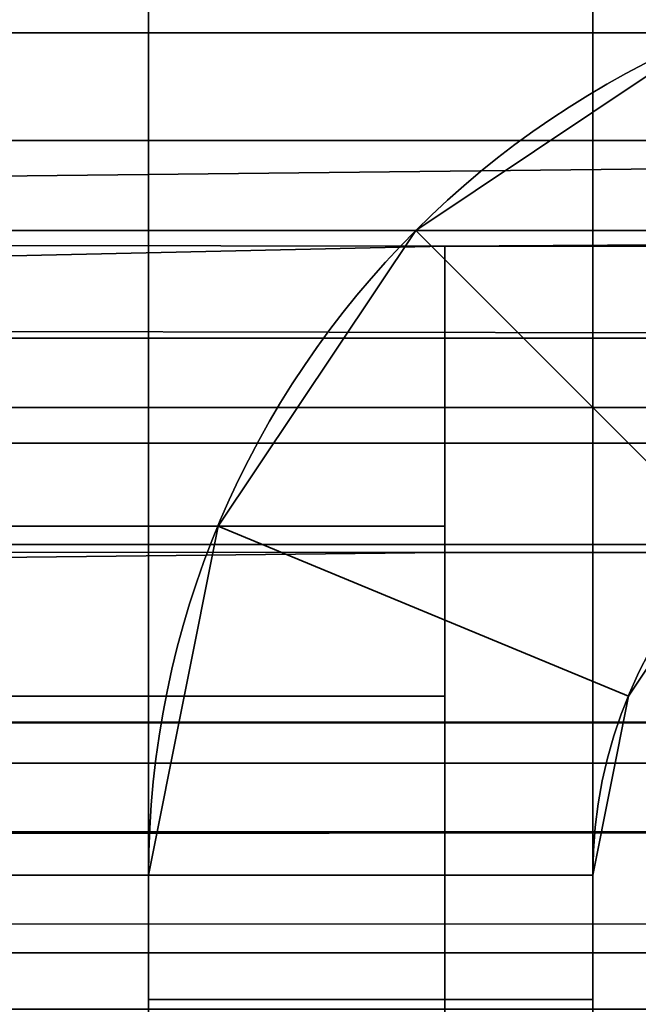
# Model space of a CAD drawing. Header units: millimetres. Extents: x -603 to 3703, y -120 to 249.
# Tile 637 of 656: x 1975.56 to 1977.65, y 13.28 to 16.61. Entities that reach past the tile are written whole.
import ezdxf

# ---------------------------------------------------------------- set-up
doc = ezdxf.new("R2010")
doc.units = ezdxf.units.MM
doc.layers.add('152', color=7, linetype='Continuous', true_color=0xffffff)

# ---------------------------------------------------------------- blocks, each defined once
blk = doc.blocks.new('UG_SURFACE_002')
at = {"layer": '152', "color": 252, "linetype": 'Continuous', "lineweight": 35}
for points in [[(2177.5, -30, 2213.0001), (2177.5, 229.8, 2213.0001), (822.5, 229.8, 2213.0001), (822.5, -30, 2213.0001)], [(972.5, -30, 2063), (972.5, 229.8, 2063), (2027.4999, 229.8, 2063), (2027.4999, -30, 2063)]]:
    blk.add_3dface(points, dxfattribs=at)
blk = doc.blocks.new('UG_SURFACE_130')
at = {"layer": '152', "color": 41, "linetype": 'Continuous', "lineweight": 35}
for points in [[(1971.15, 10.45, 2004.6501), (1971.15, 228.45, 2004.6501), (1983, 228.45, 2016.5), (1983, 202.6, 2016.5)], [(1971.15, 10.45, 2004.6501), (1983, 202.6, 2016.5), (1975.5, 18.8, 2009.0001)]]:
    blk.add_3dface(points, dxfattribs=at)
blk = doc.blocks.new('UG_SURFACE_141')
at = {"layer": '152', "color": 41, "linetype": 'Continuous', "lineweight": 35}
for points in [[(1971.15, 10.45, -5), (1971.15, 228.45, -5), (1983, 228.45, -5), (1983, 202.6, -5)], [(1971.15, 10.45, -5), (1983, 202.6, -5), (1975.5, 18.8, -5)]]:
    blk.add_3dface(points, dxfattribs=at)
blk = doc.blocks.new('UG_SURFACE_145')
at = {"layer": '152', "color": 252, "linetype": 'Continuous', "lineweight": 35}
for points in [[(1935.2, 16.2021, 2020.098), (1986.5, 16.2021, 2020.098), (1986.5, 17.2013, 2020.7655), (1935.2, 17.2013, 2020.7655)], [(1935.2, 16.8, 2012.5799), (1986.5, 16.8, 2012.5799), (1986.5, 16.5655, 2011.4014), (1935.2, 16.5655, 2011.4014)], [(1935.2, 16.5655, 2011.4014), (1986.5, 16.5655, 2011.4014), (1986.5, 15.8979, 2010.4022), (1935.2, 15.8979, 2010.4022)], [(1986.5, 16.2021, 2020.098), (1935.2, 16.2021, 2020.098), (1935.2, 15.6376, 2019.3219)], [(1935.2, 15.6376, 2019.3219), (1986.5, 15.5345, 2019.0988), (1986.5, 16.2021, 2020.098)], [(1935.2, 15.8979, 2010.4022), (1986.5, 15.8979, 2010.4022), (1977, 15.8451, 2010.3505)], [(1977, 15.8451, 2010.3505), (1935.2, 14.8987, 2009.7344), (1935.2, 15.8979, 2010.4022)], [(1986.5, 15.8979, 2010.4022), (1986.5, 15.8451, 2010.3505), (1977, 15.8451, 2010.3505)], [(1977, 15.8451, 2010.3505), (1977, 14.8987, 2009.7344), (1935.2, 14.8987, 2009.7344)], [(1977, 14.8987, 2009.7344), (1977, 15.8451, 2010.3505), (1977, 14.8102, 2011.4362), (1977, 14.3246, 2011.1203)], [(1977, 14.8102, 2011.4362), (1977, 15.8451, 2010.3505), (1986.5, 15.8451, 2010.3505), (1986.5, 14.8102, 2011.4362)], [(1935.2, 15.6376, 2019.3219), (1932.7, 15.6376, 2019.3219), (1932.7, 15.5345, 2019.0988), (1986.5, 15.5345, 2019.0988)], [(1986.5, 15.5345, 2019.0988), (1932.7, 15.5345, 2019.0988), (1932.7, 15.3, 2017.92), (1986.5, 15.3, 2017.92)], [(1935.2, 15.3, 2015.9006), (1986.5, 15.3, 2012.5799), (1921.3001, 15.3, 2017.92)], [(1932.7, 15.3, 2017.92), (1921.3001, 15.3, 2017.92), (1986.5, 15.3, 2012.5799)], [(1986.5, 15.3, 2012.5799), (1986.5, 15.3, 2017.92), (1932.7, 15.3, 2017.92)], [(1935.2, 15.3, 2015.9006), (1935.2, 15.3, 2012.5799), (1986.5, 15.3, 2012.5799)], [(1935.2, 15.1797, 2011.9753), (1986.5, 15.1797, 2011.9753), (1986.5, 15.3, 2012.5799), (1935.2, 15.3, 2012.5799)], [(1935.2, 14.8372, 2011.4627), (1986.5, 14.8372, 2011.4627), (1986.5, 15.1797, 2011.9753), (1935.2, 15.1797, 2011.9753)], [(1977, 13.72, 2009.5), (1935.2, 13.72, 2009.5), (1935.2, 14.8987, 2009.7344), (1977, 14.8987, 2009.7344)], [(1977, 13.72, 2009.5), (1977, 14.8987, 2009.7344), (1977, 14.3246, 2011.1203), (1977, 13.72, 2010.9999)], [(1977, 14.8102, 2011.4362), (1935.2, 14.8372, 2011.4627), (1935.2, 14.3246, 2011.1203)], [(1977, 14.8102, 2011.4362), (1986.5, 14.8102, 2011.4362), (1986.5, 14.8372, 2011.4627), (1935.2, 14.8372, 2011.4627)], [(1935.2, 14.3246, 2011.1203), (1977, 14.3246, 2011.1203), (1977, 14.8102, 2011.4362)], [(1977, 14.3246, 2011.1203), (1935.2, 14.3246, 2011.1203), (1935.2, 13.72, 2010.9999), (1977, 13.72, 2010.9999)], [(1935.2, 13.3, 2009.5), (1935.2, 13.72, 2009.5), (1977, 13.72, 2009.5), (1977, 9.8, 2009.5)], [(1935.2, 13.72, 2010.9999), (1935.2, 13.3, 2010.9999), (1972.5, 5.3, 2010.9999), (1977, 9.8, 2010.9999)], [(1977, 9.8, 2010.9999), (1977, 13.72, 2010.9999), (1935.2, 13.72, 2010.9999)], [(1977, 13.72, 2010.9999), (1977, 9.8, 2010.9999), (1977, 9.8, 2009.5), (1977, 13.72, 2009.5)], [(1078.6999, 13.3, 2009.5), (1081.2, 13.3, 2009.5), (1977, 9.8, 2009.5), (1972.5, 5.3, 2009.5)], [(1299.4666, 13.3, 2009.5), (1977, 9.8, 2009.5), (1081.2, 13.3, 2009.5)], [(1977, 9.8, 2009.5), (1299.4666, 13.3, 2009.5), (1301.9667, 13.3, 2009.5)], [(1977, 9.8, 2009.5), (1301.9667, 13.3, 2009.5), (1313.3667, 13.3, 2009.5)], [(1977, 9.8, 2009.5), (1313.3667, 13.3, 2009.5), (1315.8667, 13.3, 2009.5)], [(1977, 9.8, 2009.5), (1315.8667, 13.3, 2009.5), (1609.1334, 13.3, 2009.5)], [(1977, 9.8, 2009.5), (1609.1334, 13.3, 2009.5), (1611.6333, 13.3, 2009.5)], [(1977, 9.8, 2009.5), (1611.6333, 13.3, 2009.5), (1623.0333, 13.3, 2009.5)], [(1977, 9.8, 2009.5), (1623.0333, 13.3, 2009.5), (1625.5333, 13.3, 2009.5)], [(1625.5333, 13.3, 2009.5), (1918.8, 13.3, 2009.5), (1977, 9.8, 2009.5)], [(1977, 9.8, 2009.5), (1918.8, 13.3, 2009.5), (1921.3001, 13.3, 2009.5)], [(1921.3001, 13.3, 2009.5), (1932.7, 13.3, 2009.5), (1977, 9.8, 2009.5)], [(1932.7, 13.3, 2009.5), (1935.2, 13.3, 2009.5), (1977, 9.8, 2009.5)]]:
    blk.add_3dface(points, dxfattribs=at)
blk = doc.blocks.new('UG_SURFACE_146')
at = {"layer": '152', "color": 252, "linetype": 'Continuous', "lineweight": 35}
for points in [[(1977.5, 18.3, 65.3), (1977.5, 13.3, 65.3), (1976, 13.3, 65.3), (1976, 18.3, 65.3)], [(1977.5, 13.3, 76.7), (1977.5, 18.3, 76.7), (1976, 18.3, 76.7), (1976, 13.3, 76.7)], [(1977.5, 18.3, 1936.7), (1976, 18.3, 1936.7), (1976, 13.3, 1936.7), (1977.5, 13.3, 1936.7)], [(1976, 18.3, 1925.3), (1977.5, 18.3, 1925.3), (1977.5, 13.3, 1925.3), (1976, 13.3, 1925.3)], [(1977.5, 18.3, 1626.7), (1976, 18.3, 1626.7), (1976, 13.3, 1626.7), (1977.5, 13.3, 1626.7)], [(1977.5, 18.3, 1615.3001), (1977.5, 13.3, 1615.3001), (1976, 13.3, 1615.3001), (1976, 18.3, 1615.3001)], [(1977.5, 13.3, 1316.7), (1977.5, 18.3, 1316.7), (1976, 18.3, 1316.7), (1976, 13.3, 1316.7)], [(1977.5, 18.3, 1305.3), (1977.5, 13.3, 1305.3), (1976, 13.3, 1305.3), (1976, 18.3, 1305.3)], [(1977.5, 18.3, 1006.7), (1976, 18.3, 1006.7), (1976, 13.3, 1006.7), (1977.5, 13.3, 1006.7)], [(1977.5, 18.3, 995.3), (1977.5, 13.3, 995.3), (1976, 13.3, 995.3), (1976, 18.3, 995.3)], [(1977.5, 13.3, 696.7), (1977.5, 18.3, 696.7), (1976, 18.3, 696.7), (1976, 13.3, 696.7)], [(1977.5, 18.3, 685.3), (1977.5, 13.3, 685.3), (1976, 13.3, 685.3), (1976, 18.3, 685.3)], [(1977.5, 18.3, 375.3), (1977.5, 13.3, 375.3), (1976, 13.3, 375.3), (1976, 18.3, 375.3)], [(1976, 13.3, 76.7), (1976, 18.3, 65.3), (1976, 13.3, 65.3)], [(1976, 13.3, 76.7), (1976, 18.3, 76.7), (1976, 18.3, 65.3)], [(1976, 13.3, 386.7), (1976, 18.3, 375.3), (1976, 13.3, 375.3)], [(1976, 13.3, 386.7), (1976, 18.3, 386.7), (1976, 18.3, 375.3)], [(1976, 13.3, 696.7), (1976, 18.3, 685.3), (1976, 13.3, 685.3)], [(1976, 13.3, 696.7), (1976, 18.3, 696.7), (1976, 18.3, 685.3)], [(1976, 13.3, 1006.7), (1976, 18.3, 995.3), (1976, 13.3, 995.3)], [(1976, 13.3, 1006.7), (1976, 18.3, 1006.7), (1976, 18.3, 995.3)], [(1976, 13.3, 1316.7), (1976, 18.3, 1316.7), (1976, 18.3, 1305.3), (1976, 13.3, 1305.3)], [(1976, 13.3, 1626.7), (1976, 18.3, 1615.3001), (1976, 13.3, 1615.3001)], [(1976, 13.3, 1626.7), (1976, 18.3, 1626.7), (1976, 18.3, 1615.3001)], [(1976, 13.3, 1936.7), (1976, 18.3, 1936.7), (1976, 18.3, 1925.3), (1976, 13.3, 1925.3)], [(1977.5, 18.3, 386.7), (1976, 18.3, 386.7), (1976, 13.3, 386.7), (1977.5, 13.3, 386.7)], [(1977.5, 13.3, 1925.3), (1977.5, 18.3, 1936.7), (1977.5, 13.3, 1936.7)], [(1977.5, 13.3, 1925.3), (1977.5, 18.3, 1925.3), (1977.5, 18.3, 1936.7)], [(1977.5, 13.3, 685.3), (1977.5, 18.3, 685.3), (1977.5, 18.3, 696.7), (1977.5, 13.3, 696.7)], [(1977.5, 13.3, 1615.3001), (1977.5, 18.3, 1626.7), (1977.5, 13.3, 1626.7)], [(1977.5, 13.3, 1615.3001), (1977.5, 18.3, 1615.3001), (1977.5, 18.3, 1626.7)], [(1977.5, 13.3, 375.3), (1977.5, 18.3, 386.7), (1977.5, 13.3, 386.7)], [(1977.5, 13.3, 375.3), (1977.5, 18.3, 375.3), (1977.5, 18.3, 386.7)], [(1977.5, 13.3, 1305.3), (1977.5, 18.3, 1316.7), (1977.5, 13.3, 1316.7)], [(1977.5, 13.3, 1305.3), (1977.5, 18.3, 1305.3), (1977.5, 18.3, 1316.7)], [(1977.5, 13.3, 65.3), (1977.5, 18.3, 76.7), (1977.5, 13.3, 76.7)], [(1977.5, 13.3, 65.3), (1977.5, 18.3, 65.3), (1977.5, 18.3, 76.7)], [(1977.5, 13.3, 995.3), (1977.5, 18.3, 995.3), (1977.5, 18.3, 1006.7), (1977.5, 13.3, 1006.7)], [(1977.9627, 14.8372, 2009.0001), (1978.4753, 15.1797, 2009.0001), (1977.9013, 16.5655, 2009.0001), (1976.9021, 15.8979, 2009.0001)], [(1977.9013, 16.5655, 2009.0001), (1977.9013, 16.5655, 1939.2), (1976.9021, 15.8979, 1939.2), (1976.9021, 15.8979, 2009.0001)], [(1976.9021, 15.8979, -7), (1977.9013, 16.5655, -7), (1978.4753, 15.1797, -7), (1977.9627, 14.8372, -7)], [(1977.9013, 16.5655, 62.8), (1977.9013, 16.5655, -7), (1976.9021, 15.8979, -7), (1976.9021, 15.8979, 62.8)], [(1977.9627, 14.8372, 62.8), (1978.4753, 15.1797, 62.8), (1977.9013, 16.5655, 62.8), (1976.9021, 15.8979, 62.8)], [(1976.9021, 15.8979, 1939.2), (1977.9013, 16.5655, 1939.2), (1978.4753, 15.1797, 1939.2), (1977.9627, 14.8372, 1939.2)], [(1977.9627, 14.8372, 1922.7999), (1978.4753, 15.1797, 1922.7999), (1977.9013, 16.5655, 1922.7999), (1976.9021, 15.8979, 1922.7999)], [(1977.9013, 16.5655, 1922.7999), (1977.9013, 16.5655, 1629.2), (1976.9021, 15.8979, 1629.2), (1976.9021, 15.8979, 1922.7999)], [(1976.9021, 15.8979, 1629.2), (1977.9013, 16.5655, 1629.2), (1978.4753, 15.1797, 1629.2), (1977.9627, 14.8372, 1629.2)], [(1977.9627, 14.8372, 1612.8), (1978.4753, 15.1797, 1612.8), (1977.9013, 16.5655, 1612.8), (1976.9021, 15.8979, 1612.8)], [(1977.9013, 16.5655, 1612.8), (1977.9013, 16.5655, 1319.2), (1976.9021, 15.8979, 1319.2), (1976.9021, 15.8979, 1612.8)], [(1976.9021, 15.8979, 1319.2), (1977.9013, 16.5655, 1319.2), (1978.4753, 15.1797, 1319.2), (1977.9627, 14.8372, 1319.2)], [(1977.9627, 14.8372, 1302.8001), (1978.4753, 15.1797, 1302.8001), (1977.9013, 16.5655, 1302.8001), (1976.9021, 15.8979, 1302.8001)], [(1977.9013, 16.5655, 1302.8001), (1977.9013, 16.5655, 1009.2), (1976.9021, 15.8979, 1009.2), (1976.9021, 15.8979, 1302.8001)], [(1976.9021, 15.8979, 1009.2), (1977.9013, 16.5655, 1009.2), (1978.4753, 15.1797, 1009.2), (1977.9627, 14.8372, 1009.2)], [(1977.9627, 14.8372, 992.8), (1978.4753, 15.1797, 992.8), (1977.9013, 16.5655, 992.8), (1976.9021, 15.8979, 992.8)], [(1977.9013, 16.5655, 992.8), (1977.9013, 16.5655, 699.2), (1976.9021, 15.8979, 699.2), (1976.9021, 15.8979, 992.8)], [(1976.9021, 15.8979, 699.2), (1977.9013, 16.5655, 699.2), (1978.4753, 15.1797, 699.2), (1977.9627, 14.8372, 699.2)], [(1977.9627, 14.8372, 682.8), (1978.4753, 15.1797, 682.8), (1977.9013, 16.5655, 682.8), (1976.9021, 15.8979, 682.8)], [(1977.9013, 16.5655, 682.8), (1977.9013, 16.5655, 389.2), (1976.9021, 15.8979, 389.2), (1976.9021, 15.8979, 682.8)], [(1976.9021, 15.8979, 389.2), (1977.9013, 16.5655, 389.2), (1978.4753, 15.1797, 389.2), (1977.9627, 14.8372, 389.2)], [(1977.9013, 16.5655, 372.8), (1977.9013, 16.5655, 79.2), (1976.9021, 15.8979, 79.2), (1976.9021, 15.8979, 372.8)], [(1976.9021, 15.8979, 79.2), (1977.9013, 16.5655, 79.2), (1978.4753, 15.1797, 79.2), (1977.9627, 14.8372, 79.2)], [(1977.9627, 14.8372, 372.8), (1978.4753, 15.1797, 372.8), (1977.9013, 16.5655, 372.8), (1976.9021, 15.8979, 372.8)], [(1976.9021, 15.8979, 2009.0001), (1976.2344, 14.8987, 2009.0001), (1977.6202, 14.3246, 2009.0001), (1977.9627, 14.8372, 2009.0001)], [(1976.9021, 15.8979, 2009.0001), (1976.9021, 15.8979, 1939.2), (1976.2344, 14.8987, 1939.2), (1976.2344, 14.8987, 2009.0001)], [(1977.9627, 14.8372, -7), (1977.6202, 14.3246, -7), (1976.2344, 14.8987, -7), (1976.9021, 15.8979, -7)], [(1976.9021, 15.8979, 62.8), (1976.9021, 15.8979, -7), (1976.2344, 14.8987, -7), (1976.2344, 14.8987, 62.8)], [(1976.9021, 15.8979, 62.8), (1976.2344, 14.8987, 62.8), (1977.6202, 14.3246, 62.8), (1977.9627, 14.8372, 62.8)], [(1977.9627, 14.8372, 1939.2), (1977.6202, 14.3246, 1939.2), (1976.2344, 14.8987, 1939.2), (1976.9021, 15.8979, 1939.2)], [(1976.9021, 15.8979, 1922.7999), (1976.2344, 14.8987, 1922.7999), (1977.6202, 14.3246, 1922.7999), (1977.9627, 14.8372, 1922.7999)], [(1976.9021, 15.8979, 1922.7999), (1976.9021, 15.8979, 1629.2), (1976.2344, 14.8987, 1629.2), (1976.2344, 14.8987, 1922.7999)], [(1977.9627, 14.8372, 1629.2), (1977.6202, 14.3246, 1629.2), (1976.2344, 14.8987, 1629.2), (1976.9021, 15.8979, 1629.2)], [(1976.9021, 15.8979, 1612.8), (1976.2344, 14.8987, 1612.8), (1977.6202, 14.3246, 1612.8), (1977.9627, 14.8372, 1612.8)], [(1976.9021, 15.8979, 1612.8), (1976.9021, 15.8979, 1319.2), (1976.2344, 14.8987, 1319.2), (1976.2344, 14.8987, 1612.8)], [(1977.9627, 14.8372, 1319.2), (1977.6202, 14.3246, 1319.2), (1976.2344, 14.8987, 1319.2), (1976.9021, 15.8979, 1319.2)], [(1976.9021, 15.8979, 1302.8001), (1976.2344, 14.8987, 1302.8001), (1977.6202, 14.3246, 1302.8001), (1977.9627, 14.8372, 1302.8001)], [(1976.9021, 15.8979, 1302.8001), (1976.9021, 15.8979, 1009.2), (1976.2344, 14.8987, 1009.2), (1976.2344, 14.8987, 1302.8001)], [(1977.9627, 14.8372, 1009.2), (1977.6202, 14.3246, 1009.2), (1976.2344, 14.8987, 1009.2), (1976.9021, 15.8979, 1009.2)], [(1976.9021, 15.8979, 992.8), (1976.2344, 14.8987, 992.8), (1977.6202, 14.3246, 992.8), (1977.9627, 14.8372, 992.8)], [(1976.9021, 15.8979, 992.8), (1976.9021, 15.8979, 699.2), (1976.2344, 14.8987, 699.2), (1976.2344, 14.8987, 992.8)], [(1977.9627, 14.8372, 699.2), (1977.6202, 14.3246, 699.2), (1976.2344, 14.8987, 699.2), (1976.9021, 15.8979, 699.2)], [(1976.9021, 15.8979, 682.8), (1976.2344, 14.8987, 682.8), (1977.6202, 14.3246, 682.8), (1977.9627, 14.8372, 682.8)], [(1976.9021, 15.8979, 682.8), (1976.9021, 15.8979, 389.2), (1976.2344, 14.8987, 389.2), (1976.2344, 14.8987, 682.8)], [(1977.9627, 14.8372, 389.2), (1977.6202, 14.3246, 389.2), (1976.2344, 14.8987, 389.2), (1976.9021, 15.8979, 389.2)], [(1976.9021, 15.8979, 372.8), (1976.9021, 15.8979, 79.2), (1976.2344, 14.8987, 79.2), (1976.2344, 14.8987, 372.8)], [(1977.9627, 14.8372, 79.2), (1977.6202, 14.3246, 79.2), (1976.2344, 14.8987, 79.2), (1976.9021, 15.8979, 79.2)], [(1976.9021, 15.8979, 372.8), (1976.2344, 14.8987, 372.8), (1977.6202, 14.3246, 372.8), (1977.9627, 14.8372, 372.8)], [(1977.5, 13.72, 2009.0001), (1977.6202, 14.3246, 2009.0001), (1976.2344, 14.8987, 2009.0001), (1976, 13.72, 2009.0001)], [(1976.2344, 14.8987, 2009.0001), (1976.2344, 14.8987, 1939.2), (1976, 13.72, 1939.2), (1976, 13.72, 2009.0001)], [(1976, 13.72, -7), (1976.2344, 14.8987, -7), (1977.6202, 14.3246, -7), (1977.5, 13.72, -7)], [(1976.2344, 14.8987, 62.8), (1976.2344, 14.8987, -7), (1976, 13.72, -7), (1976, 13.72, 62.8)], [(1977.5, 13.72, 62.8), (1977.6202, 14.3246, 62.8), (1976.2344, 14.8987, 62.8), (1976, 13.72, 62.8)], [(1976, 13.72, 1939.2), (1976.2344, 14.8987, 1939.2), (1977.6202, 14.3246, 1939.2), (1977.5, 13.72, 1939.2)], [(1977.5, 13.72, 1922.7999), (1977.6202, 14.3246, 1922.7999), (1976.2344, 14.8987, 1922.7999), (1976, 13.72, 1922.7999)], [(1976.2344, 14.8987, 1922.7999), (1976.2344, 14.8987, 1629.2), (1976, 13.72, 1629.2), (1976, 13.72, 1922.7999)], [(1976, 13.72, 1629.2), (1976.2344, 14.8987, 1629.2), (1977.6202, 14.3246, 1629.2), (1977.5, 13.72, 1629.2)], [(1977.5, 13.72, 1612.8), (1977.6202, 14.3246, 1612.8), (1976.2344, 14.8987, 1612.8), (1976, 13.72, 1612.8)], [(1976.2344, 14.8987, 1612.8), (1976.2344, 14.8987, 1319.2), (1976, 13.72, 1319.2), (1976, 13.72, 1612.8)], [(1976, 13.72, 1319.2), (1976.2344, 14.8987, 1319.2), (1977.6202, 14.3246, 1319.2), (1977.5, 13.72, 1319.2)], [(1977.5, 13.72, 1302.8001), (1977.6202, 14.3246, 1302.8001), (1976.2344, 14.8987, 1302.8001), (1976, 13.72, 1302.8001)], [(1976.2344, 14.8987, 1302.8001), (1976.2344, 14.8987, 1009.2), (1976, 13.72, 1009.2), (1976, 13.72, 1302.8001)], [(1976, 13.72, 1009.2), (1976.2344, 14.8987, 1009.2), (1977.6202, 14.3246, 1009.2), (1977.5, 13.72, 1009.2)], [(1977.5, 13.72, 992.8), (1977.6202, 14.3246, 992.8), (1976.2344, 14.8987, 992.8), (1976, 13.72, 992.8)], [(1976.2344, 14.8987, 992.8), (1976.2344, 14.8987, 699.2), (1976, 13.72, 699.2), (1976, 13.72, 992.8)], [(1976, 13.72, 699.2), (1976.2344, 14.8987, 699.2), (1977.6202, 14.3246, 699.2), (1977.5, 13.72, 699.2)], [(1977.5, 13.72, 682.8), (1977.6202, 14.3246, 682.8), (1976.2344, 14.8987, 682.8), (1976, 13.72, 682.8)], [(1976.2344, 14.8987, 682.8), (1976.2344, 14.8987, 389.2), (1976, 13.72, 389.2), (1976, 13.72, 682.8)], [(1976, 13.72, 389.2), (1976.2344, 14.8987, 389.2), (1977.6202, 14.3246, 389.2), (1977.5, 13.72, 389.2)], [(1976.2344, 14.8987, 372.8), (1976.2344, 14.8987, 79.2), (1976, 13.72, 79.2), (1976, 13.72, 372.8)], [(1976, 13.72, 79.2), (1976.2344, 14.8987, 79.2), (1977.6202, 14.3246, 79.2), (1977.5, 13.72, 79.2)], [(1977.5, 13.72, 372.8), (1977.6202, 14.3246, 372.8), (1976.2344, 14.8987, 372.8), (1976, 13.72, 372.8)], [(1977.6202, 14.3246, 2009.0001), (1977.6202, 14.3246, 1939.2), (1977.9627, 14.8372, 1939.2), (1977.9627, 14.8372, 2009.0001)], [(1977.6202, 14.3246, 62.8), (1977.6202, 14.3246, -7), (1977.9627, 14.8372, -7), (1977.9627, 14.8372, 62.8)], [(1977.6202, 14.3246, 1922.7999), (1977.6202, 14.3246, 1629.2), (1977.9627, 14.8372, 1629.2), (1977.9627, 14.8372, 1922.7999)], [(1977.6202, 14.3246, 1612.8), (1977.6202, 14.3246, 1319.2), (1977.9627, 14.8372, 1319.2), (1977.9627, 14.8372, 1612.8)], [(1977.6202, 14.3246, 1302.8001), (1977.6202, 14.3246, 1009.2), (1977.9627, 14.8372, 1009.2), (1977.9627, 14.8372, 1302.8001)], [(1977.6202, 14.3246, 992.8), (1977.6202, 14.3246, 699.2), (1977.9627, 14.8372, 699.2), (1977.9627, 14.8372, 992.8)], [(1977.6202, 14.3246, 682.8), (1977.6202, 14.3246, 389.2), (1977.9627, 14.8372, 389.2), (1977.9627, 14.8372, 682.8)], [(1977.6202, 14.3246, 372.8), (1977.6202, 14.3246, 79.2), (1977.9627, 14.8372, 79.2), (1977.9627, 14.8372, 372.8)], [(1977.5, 13.72, 2009.0001), (1977.5, 13.72, 1939.2), (1977.6202, 14.3246, 1939.2), (1977.6202, 14.3246, 2009.0001)], [(1977.5, 13.72, 62.8), (1977.5, 13.72, -7), (1977.6202, 14.3246, -7), (1977.6202, 14.3246, 62.8)], [(1977.5, 13.72, 1922.7999), (1977.5, 13.72, 1629.2), (1977.6202, 14.3246, 1629.2), (1977.6202, 14.3246, 1922.7999)], [(1977.5, 13.72, 1612.8), (1977.5, 13.72, 1319.2), (1977.6202, 14.3246, 1319.2), (1977.6202, 14.3246, 1612.8)], [(1977.5, 13.72, 1302.8001), (1977.5, 13.72, 1009.2), (1977.6202, 14.3246, 1009.2), (1977.6202, 14.3246, 1302.8001)], [(1977.5, 13.72, 992.8), (1977.5, 13.72, 699.2), (1977.6202, 14.3246, 699.2), (1977.6202, 14.3246, 992.8)], [(1977.5, 13.72, 682.8), (1977.5, 13.72, 389.2), (1977.6202, 14.3246, 389.2), (1977.6202, 14.3246, 682.8)], [(1977.5, 13.72, 372.8), (1977.5, 13.72, 79.2), (1977.6202, 14.3246, 79.2), (1977.6202, 14.3246, 372.8)], [(1976, 13.72, 2009.0001), (1976, 5.3, 2009.0001), (1977.5, 5.3, 2009.0001), (1977.5, 13.72, 2009.0001)], [(1977.5, 13.72, -7), (1977.5, 5.3, -7), (1976, 5.3, -7), (1976, 13.72, -7)], [(1976, 13.72, 62.8), (1976, 13.3, 62.8), (1977.5, 13.3, 62.8), (1977.5, 13.72, 62.8)], [(1977.5, 13.72, 1939.2), (1977.5, 13.3, 1939.2), (1976, 13.3, 1939.2), (1976, 13.72, 1939.2)], [(1976, 13.72, 1922.7999), (1976, 13.3, 1922.7999), (1977.5, 13.3, 1922.7999), (1977.5, 13.72, 1922.7999)], [(1977.5, 13.72, 1629.2), (1977.5, 13.3, 1629.2), (1976, 13.3, 1629.2), (1976, 13.72, 1629.2)], [(1976, 13.72, 1612.8), (1976, 13.3, 1612.8), (1977.5, 13.3, 1612.8), (1977.5, 13.72, 1612.8)], [(1977.5, 13.72, 1319.2), (1977.5, 13.3, 1319.2), (1976, 13.3, 1319.2), (1976, 13.72, 1319.2)], [(1976, 13.72, 1302.8001), (1976, 13.3, 1302.8001), (1977.5, 13.3, 1302.8001), (1977.5, 13.72, 1302.8001)], [(1977.5, 13.72, 1009.2), (1977.5, 13.3, 1009.2), (1976, 13.3, 1009.2), (1976, 13.72, 1009.2)], [(1976, 13.72, 992.8), (1976, 13.3, 992.8), (1977.5, 13.3, 992.8), (1977.5, 13.72, 992.8)], [(1977.5, 13.72, 699.2), (1977.5, 13.3, 699.2), (1976, 13.3, 699.2), (1976, 13.72, 699.2)], [(1976, 13.72, 682.8), (1976, 13.3, 682.8), (1977.5, 13.3, 682.8), (1977.5, 13.72, 682.8)], [(1977.5, 13.72, 389.2), (1977.5, 13.3, 389.2), (1976, 13.3, 389.2), (1976, 13.72, 389.2)], [(1977.5, 13.72, 79.2), (1977.5, 13.3, 79.2), (1976, 13.3, 79.2), (1976, 13.72, 79.2)], [(1976, 13.72, 372.8), (1976, 13.3, 372.8), (1977.5, 13.3, 372.8), (1977.5, 13.72, 372.8)], [(1976, 13.3, 62.8), (1976, 13.72, 62.8), (1976, 13.72, -7), (1976, 5.3, -7)], [(1976, 13.3, 372.8), (1976, 13.72, 79.2), (1976, 13.3, 79.2)], [(1976, 13.3, 372.8), (1976, 13.72, 372.8), (1976, 13.72, 79.2)], [(1976, 13.3, 682.8), (1976, 13.72, 389.2), (1976, 13.3, 389.2)], [(1976, 13.3, 682.8), (1976, 13.72, 682.8), (1976, 13.72, 389.2)], [(1976, 13.3, 992.8), (1976, 13.72, 699.2), (1976, 13.3, 699.2)], [(1976, 13.3, 1302.8001), (1976, 13.72, 1009.2), (1976, 13.3, 1009.2)], [(1976, 13.3, 992.8), (1976, 13.72, 992.8), (1976, 13.72, 699.2)], [(1976, 13.3, 1302.8001), (1976, 13.72, 1302.8001), (1976, 13.72, 1009.2)], [(1976, 13.3, 1612.8), (1976, 13.72, 1319.2), (1976, 5.3, 2009.0001)], [(1976, 13.72, 1319.2), (1976, 13.3, 1319.2), (1976, 5.3, 2009.0001)], [(1976, 13.3, 1612.8), (1976, 13.72, 1612.8), (1976, 13.72, 1319.2)], [(1976, 13.3, 1922.7999), (1976, 13.72, 1629.2), (1976, 5.3, 2009.0001)], [(1976, 13.72, 1629.2), (1976, 13.3, 1629.2), (1976, 5.3, 2009.0001)], [(1976, 13.3, 1922.7999), (1976, 13.72, 1922.7999), (1976, 13.72, 1629.2)], [(1976, 5.3, 2009.0001), (1976, 13.72, 2009.0001), (1976, 13.72, 1939.2), (1976, 13.3, 1939.2)], [(1977.5, 13.3, 699.2), (1977.5, 13.72, 992.8), (1977.5, 13.3, 992.8)], [(1977.5, 13.3, 699.2), (1977.5, 13.72, 699.2), (1977.5, 13.72, 992.8)], [(1977.5, 13.3, 1939.2), (1977.5, 13.72, 1939.2), (1977.5, 13.72, 2009.0001), (1977.5, 5.3, 2009.0001)], [(1977.5, 13.3, 1629.2), (1977.5, 13.72, 1922.7999), (1977.5, 13.3, 1922.7999)], [(1977.5, 13.3, 389.2), (1977.5, 13.72, 682.8), (1977.5, 5.3, -7)], [(1977.5, 13.72, 682.8), (1977.5, 13.3, 682.8), (1977.5, 5.3, -7)], [(1977.5, 13.3, 1629.2), (1977.5, 13.72, 1629.2), (1977.5, 13.72, 1922.7999)], [(1977.5, 13.3, 1319.2), (1977.5, 13.72, 1612.8), (1977.5, 13.3, 1612.8)], [(1977.5, 13.3, 389.2), (1977.5, 13.72, 389.2), (1977.5, 13.72, 682.8)], [(1977.5, 13.3, 1009.2), (1977.5, 13.72, 1302.8001), (1977.5, 13.3, 1302.8001)], [(1977.5, 13.3, 79.2), (1977.5, 13.72, 372.8), (1977.5, 5.3, -7)], [(1977.5, 13.72, 372.8), (1977.5, 13.3, 372.8), (1977.5, 5.3, -7)], [(1977.5, 13.3, 1319.2), (1977.5, 13.72, 1319.2), (1977.5, 13.72, 1612.8)], [(1977.5, 13.3, 79.2), (1977.5, 13.72, 79.2), (1977.5, 13.72, 372.8)], [(1977.5, 13.3, 1009.2), (1977.5, 13.72, 1009.2), (1977.5, 13.72, 1302.8001)], [(1977.5, 5.3, -7), (1977.5, 13.72, -7), (1977.5, 13.72, 62.8), (1977.5, 13.3, 62.8)], [(1976, 13.3, 62.8), (1976, 13.3, 65.3), (1977.5, 13.3, 65.3), (1977.5, 13.3, 62.8)], [(1976, 13.3, 76.7), (1976, 13.3, 79.2), (1977.5, 13.3, 79.2), (1977.5, 13.3, 76.7)], [(1976, 13.3, 1936.7), (1976, 13.3, 1939.2), (1977.5, 13.3, 1939.2), (1977.5, 13.3, 1936.7)], [(1976, 13.3, 1922.7999), (1976, 13.3, 1925.3), (1977.5, 13.3, 1925.3), (1977.5, 13.3, 1922.7999)], [(1976, 13.3, 1626.7), (1976, 13.3, 1629.2), (1977.5, 13.3, 1629.2), (1977.5, 13.3, 1626.7)], [(1976, 13.3, 1612.8), (1976, 13.3, 1615.3001), (1977.5, 13.3, 1615.3001), (1977.5, 13.3, 1612.8)], [(1976, 13.3, 1316.7), (1976, 13.3, 1319.2), (1977.5, 13.3, 1319.2), (1977.5, 13.3, 1316.7)], [(1976, 13.3, 1302.8001), (1976, 13.3, 1305.3), (1977.5, 13.3, 1305.3), (1977.5, 13.3, 1302.8001)], [(1976, 13.3, 1006.7), (1976, 13.3, 1009.2), (1977.5, 13.3, 1009.2), (1977.5, 13.3, 1006.7)], [(1976, 13.3, 992.8), (1976, 13.3, 995.3), (1977.5, 13.3, 995.3), (1977.5, 13.3, 992.8)], [(1976, 13.3, 696.7), (1976, 13.3, 699.2), (1977.5, 13.3, 699.2), (1977.5, 13.3, 696.7)], [(1976, 13.3, 682.8), (1976, 13.3, 685.3), (1977.5, 13.3, 685.3), (1977.5, 13.3, 682.8)], [(1976, 13.3, 372.8), (1976, 13.3, 375.3), (1977.5, 13.3, 375.3), (1977.5, 13.3, 372.8)], [(1976, 5.3, -7), (1976, 13.3, 79.2), (1976, 13.3, 76.7)], [(1976, 13.3, 76.7), (1976, 13.3, 65.3), (1976, 5.3, -7)], [(1976, 13.3, 65.3), (1976, 13.3, 62.8), (1976, 5.3, -7)], [(1976, 5.3, -7), (1976, 13.3, 375.3), (1976, 13.3, 372.8)], [(1976, 5.3, -7), (1976, 13.3, 386.7), (1976, 13.3, 375.3)], [(1976, 13.3, 372.8), (1976, 13.3, 79.2), (1976, 5.3, -7)], [(1976, 5.3, -7), (1976, 13.3, 389.2), (1976, 13.3, 386.7)], [(1976, 5.3, -7), (1976, 13.3, 685.3), (1976, 13.3, 682.8)], [(1976, 5.3, -7), (1976, 13.3, 995.3), (1976, 13.3, 992.8)], [(1976, 5.3, -7), (1976, 13.3, 696.7), (1976, 13.3, 685.3)], [(1976, 13.3, 682.8), (1976, 13.3, 389.2), (1976, 5.3, -7)], [(1976, 5.3, -7), (1976, 13.3, 1006.7), (1976, 13.3, 995.3)], [(1976, 13.3, 992.8), (1976, 13.3, 699.2), (1976, 5.3, -7)], [(1976, 5.3, -7), (1976, 13.3, 699.2), (1976, 13.3, 696.7)], [(1976, 5.3, -7), (1976, 13.3, 1009.2), (1976, 13.3, 1006.7)], [(1976, 5.3, -7), (1976, 13.3, 1302.8001), (1976, 13.3, 1009.2)], [(1976, 5.3, -7), (1976, 13.3, 1305.3), (1976, 13.3, 1302.8001)], [(1976, 5.3, -7), (1976, 13.3, 1316.7), (1976, 13.3, 1305.3)], [(1976, 5.3, 2009.0001), (1976, 13.3, 1626.7), (1976, 13.3, 1615.3001)], [(1976, 5.3, 2009.0001), (1976, 13.3, 1629.2), (1976, 13.3, 1626.7)], [(1976, 13.3, 1615.3001), (1976, 13.3, 1612.8), (1976, 5.3, 2009.0001)], [(1976, 5.3, -7), (1976, 5.3, 2009.0001), (1976, 13.3, 1319.2), (1976, 13.3, 1316.7)], [(1976, 5.3, 2009.0001), (1976, 13.3, 1925.3), (1976, 13.3, 1922.7999)], [(1976, 5.3, 2009.0001), (1976, 13.3, 1939.2), (1976, 13.3, 1936.7)], [(1976, 13.3, 1936.7), (1976, 13.3, 1925.3), (1976, 5.3, 2009.0001)], [(1976, 13.3, 386.7), (1976, 13.3, 389.2), (1977.5, 13.3, 389.2), (1977.5, 13.3, 386.7)], [(1977.5, 5.3, 2009.0001), (1977.5, 13.3, 696.7), (1977.5, 13.3, 699.2)], [(1977.5, 5.3, 2009.0001), (1977.5, 13.3, 1922.7999), (1977.5, 13.3, 1925.3)], [(1977.5, 5.3, 2009.0001), (1977.5, 13.3, 685.3), (1977.5, 13.3, 696.7)], [(1977.5, 13.3, 699.2), (1977.5, 13.3, 992.8), (1977.5, 5.3, 2009.0001)], [(1977.5, 13.3, 1925.3), (1977.5, 13.3, 1936.7), (1977.5, 5.3, 2009.0001)], [(1977.5, 13.3, 1936.7), (1977.5, 13.3, 1939.2), (1977.5, 5.3, 2009.0001)], [(1977.5, 5.3, 2009.0001), (1977.5, 13.3, 1626.7), (1977.5, 13.3, 1629.2)], [(1977.5, 5.3, 2009.0001), (1977.5, 13.3, 1316.7), (1977.5, 13.3, 1319.2)], [(1977.5, 13.3, 992.8), (1977.5, 13.3, 995.3), (1977.5, 5.3, 2009.0001)], [(1977.5, 5.3, 2009.0001), (1977.5, 13.3, 1615.3001), (1977.5, 13.3, 1626.7)], [(1977.5, 13.3, 1629.2), (1977.5, 13.3, 1922.7999), (1977.5, 5.3, 2009.0001)], [(1977.5, 5.3, 2009.0001), (1977.5, 13.3, 1305.3), (1977.5, 13.3, 1316.7)], [(1977.5, 13.3, 1319.2), (1977.5, 13.3, 1612.8), (1977.5, 5.3, 2009.0001)], [(1977.5, 5.3, -7), (1977.5, 13.3, 375.3), (1977.5, 13.3, 386.7)], [(1977.5, 5.3, 2009.0001), (1977.5, 13.3, 1612.8), (1977.5, 13.3, 1615.3001)], [(1977.5, 5.3, 2009.0001), (1977.5, 13.3, 1302.8001), (1977.5, 13.3, 1305.3)], [(1977.5, 5.3, -7), (1977.5, 13.3, 372.8), (1977.5, 13.3, 375.3)], [(1977.5, 13.3, 386.7), (1977.5, 13.3, 389.2), (1977.5, 5.3, -7)], [(1977.5, 5.3, 2009.0001), (1977.5, 13.3, 1009.2), (1977.5, 13.3, 1302.8001)], [(1977.5, 5.3, 2009.0001), (1977.5, 13.3, 1006.7), (1977.5, 13.3, 1009.2)], [(1977.5, 5.3, 2009.0001), (1977.5, 5.3, -7), (1977.5, 13.3, 682.8), (1977.5, 13.3, 685.3)], [(1977.5, 5.3, 2009.0001), (1977.5, 13.3, 995.3), (1977.5, 13.3, 1006.7)], [(1977.5, 5.3, -7), (1977.5, 13.3, 76.7), (1977.5, 13.3, 79.2)], [(1977.5, 5.3, -7), (1977.5, 13.3, 62.8), (1977.5, 13.3, 65.3)], [(1977.5, 13.3, 65.3), (1977.5, 13.3, 76.7), (1977.5, 5.3, -7)]]:
    blk.add_3dface(points, dxfattribs=at)
blk = doc.blocks.new('UG_SURFACE_148')
at = {"layer": '152', "color": 7, "linetype": 'Continuous', "lineweight": 35}
for points in [[(1016.3209, 13.7583, 2017.179), (1983.6956, 13.8669, 2017.1957), (1981.7187, 14.2362, 2015.2187)], [(1018.2813, 14.2362, 2015.2187), (1016.3209, 13.7583, 2017.179), (1981.7187, 14.2362, 2015.2187)], [(1981.7187, 14.2362, 2015.2187), (1981.2121, 14.098, 2014.7121), (1018.7879, 14.098, 2014.7121), (1018.2813, 14.2362, 2015.2187)], [(1018.7879, 14.098, 2014.7121), (1981.2121, 14.098, 2014.7121), (1978.8626, 13.4574, 2012.3627), (1021.1374, 13.4574, 2012.3627)], [(1013.8481, 13.1555, 2019.6519), (1985.35, 13.5578, 2018.8501), (1983.6956, 13.8669, 2017.1957)], [(1983.6956, 13.8669, 2017.1957), (1016.3209, 13.7583, 2017.179), (1013.8481, 13.1555, 2019.6519)], [(1013.8481, 13.1555, 2019.6519), (1986.1519, 13.1555, 2019.6519), (1985.35, 13.5578, 2018.8501)], [(1021.1374, 13.4574, 2012.3627), (1978.8626, 13.4574, 2012.3627), (1978.163, 13.2666, 2011.663), (1021.837, 13.2666, 2011.663)]]:
    blk.add_3dface(points, dxfattribs=at)
blk = doc.blocks.new('UG_SURFACE_154')
at = {"layer": '152', "color": 252, "linetype": 'Continuous', "lineweight": 35}
for points in [[(1011, -46.92, 2022.5), (1989, -46.92, 2022.5), (1989, 62.92, 2022.5), (1011, 62.92, 2022.5)], [(1012.5, -46.92, 2020.9999), (1012.5, 62.92, 2020.9999), (1987.5, 62.92, 2020.9999), (1987.5, -46.92, 2020.9999)]]:
    blk.add_3dface(points, dxfattribs=at)

msp = doc.modelspace()

# ---------------------------------------------------------------- linework, layer by layer
at = {"layer": '152', "color": 252, "linetype": 'Continuous', "lineweight": -3, "true_color": 0x939598}
for p, q in [((1976, 18.3, 1626.7), (1976, 13.3, 1626.7)), ((1976, 13.3, 685.3), (1976, 18.3, 685.3)), ((1976, 13.3, 1305.3), (1976, 18.3, 1305.3)), ((1976, 13.3, 1615.3), (1976, 18.3, 1615.3)), ((1976, 13.3, 65.3), (1976, 18.3, 65.3)), ((1976, 18.3, 1936.7), (1976, 13.3, 1936.7)), ((1976, 13.3, 995.3), (1976, 18.3, 995.3)), ((1976, 18.3, 76.7), (1976, 13.3, 76.7)), ((1976, 18.3, 1316.7), (1976, 13.3, 1316.7)), ((1976, 13.3, 1925.3), (1976, 18.3, 1925.3)), ((1976, 18.3, 386.7), (1976, 13.3, 386.7)), ((1976, 18.3, 696.7), (1976, 13.3, 696.7)), ((1976, 18.3, 1006.7), (1976, 13.3, 1006.7)), ((1976, 13.3, 375.3), (1976, 18.3, 375.3)), ((1977.5, 18.3, 1626.7), (1977.5, 13.3, 1626.7)), ((1977.5, 18.3, 76.7), (1977.5, 13.3, 76.7)), ((1977.5, 18.3, 1006.7), (1977.5, 13.3, 1006.7)), ((1977.5, 18.3, 696.7), (1977.5, 13.3, 696.7)), ((1977.5, 18.3, 1925.3), (1977.5, 13.3, 1925.3)), ((1977.5, 18.3, 386.7), (1977.5, 13.3, 386.7)), ((1977.5, 13.3, 1615.3), (1977.5, 18.3, 1615.3)), ((1977.5, 13.3, 995.3), (1977.5, 18.3, 995.3)), ((1977.5, 13.3, 1936.7), (1977.5, 18.3, 1936.7)), ((1977.5, 13.3, 65.3), (1977.5, 18.3, 65.3)), ((1977.5, 18.3, 1316.7), (1977.5, 13.3, 1316.7)), ((1977.5, 13.3, 685.3), (1977.5, 18.3, 685.3)), ((1977.5, 13.3, 375.3), (1977.5, 18.3, 375.3)), ((1977.5, 13.3, 1305.3), (1977.5, 18.3, 1305.3)), ((1986.5, 15.8451, 2010.3506), (1977, 15.8451, 2010.3506)), ((1977, 14.8102, 2011.4363), (1977, 15.8451, 2010.3506)), ((1986.5, 15.3, 2017.92), (1932.7, 15.3, 2017.92)), ((1986.5, 15.3, 2012.58), (1935.2, 15.3, 2012.58)), ((1986.5, 14.8102, 2011.4363), (1977, 14.8102, 2011.4363)), ((1977, 13.72, 2011), (1935.2, 13.72, 2011)), ((1977, 13.72, 2009.5), (1935.2, 13.72, 2009.5)), ((1976, 13.72, 682.8), (1976, 13.3, 682.8)), ((1976, 13.72, 1922.8), (1976, 13.3, 1922.8)), ((1976, 13.3, 79.2), (1976, 13.72, 79.2)), ((1976, 13.72, 1009.2), (1976, 13.72, 1302.8)), ((1976, 5.3, -7), (1976, 13.72, -7)), ((1976, 13.3, 699.2), (1976, 13.72, 699.2)), ((1976, 13.72, 372.8), (1976, 13.3, 372.8)), ((1976, 13.72, 699.2), (1976, 13.72, 992.8)), ((1976, 13.3, 1629.2), (1976, 13.72, 1629.2)), ((1976, 13.72, 1612.8), (1976, 13.3, 1612.8)), ((1976, 13.72, 389.2), (1976, 13.72, 682.8)), ((1976, 13.3, 389.2), (1976, 13.72, 389.2)), ((1976, 13.3, 1939.2), (1976, 13.72, 1939.2)), ((1976, 13.72, 1939.2), (1976, 13.72, 2009)), ((1976, 13.72, 79.2), (1976, 13.72, 372.8)), ((1976, 13.72, 62.8), (1976, 13.3, 62.8)), ((1976, 13.72, 1302.8), (1976, 13.3, 1302.8)), ((1976, 13.72, -7), (1976, 13.72, 62.8)), ((1976, 13.72, 1629.2), (1976, 13.72, 1922.8)), ((1976, 13.72, 992.8), (1976, 13.3, 992.8)), ((1976, 13.3, 1319.2), (1976, 13.72, 1319.2)), ((1976, 5.3, 2009), (1976, 13.72, 2009)), ((1976, 13.3, 1009.2), (1976, 13.72, 1009.2)), ((1976, 13.72, 1319.2), (1976, 13.72, 1612.8)), ((1977, 9.8, 2009.5), (1977, 13.72, 2009.5)), ((1977, 13.72, 2011), (1977, 9.8, 2011)), ((1977.5, 13.72, 992.8), (1977.5, 13.3, 992.8)), ((1977.5, 5.3, 2009), (1977.5, 13.72, 2009)), ((1977.5, 13.72, 682.8), (1977.5, 13.3, 682.8)), ((1977.5, 13.72, 1009.2), (1977.5, 13.72, 1302.8)), ((1977.5, 13.3, 389.2), (1977.5, 13.72, 389.2)), ((1977.5, 13.3, 1319.2), (1977.5, 13.72, 1319.2)), ((1977.5, 13.72, 1939.2), (1977.5, 13.3, 1939.2)), ((1977.5, 13.72, 699.2), (1977.5, 13.72, 992.8)), ((1977.5, 13.72, -7), (1977.5, 13.72, 62.8)), ((1977.5, 13.3, 79.2), (1977.5, 13.72, 79.2)), ((1977.5, 13.72, 1612.8), (1977.5, 13.3, 1612.8)), ((1977.5, 13.72, 389.2), (1977.5, 13.72, 682.8)), ((1977.5, 13.72, 62.8), (1977.5, 13.3, 62.8)), ((1977.5, 13.72, 1939.2), (1977.5, 13.72, 2009)), ((1977.5, 13.72, 79.2), (1977.5, 13.72, 372.8)), ((1977.5, 5.3, -7), (1977.5, 13.72, -7)), ((1977.5, 13.72, 1302.8), (1977.5, 13.3, 1302.8)), ((1977.5, 13.3, 699.2), (1977.5, 13.72, 699.2)), ((1977.5, 13.72, 1629.2), (1977.5, 13.72, 1922.8)), ((1977.5, 13.3, 1629.2), (1977.5, 13.72, 1629.2)), ((1977.5, 13.3, 1922.8), (1977.5, 13.72, 1922.8)), ((1977.5, 13.3, 1009.2), (1977.5, 13.72, 1009.2)), ((1977.5, 13.72, 372.8), (1977.5, 13.3, 372.8)), ((1977.5, 13.72, 1319.2), (1977.5, 13.72, 1612.8)), ((1977.5, 13.3, 1925.3), (1976, 13.3, 1925.3)), ((1977.5, 13.3, 992.8), (1976, 13.3, 992.8)), ((1977.5, 13.3, 65.3), (1976, 13.3, 65.3)), ((1976, 13.3, 1922.8), (1976, 13.3, 1925.3)), ((1977.5, 13.3, 375.3), (1976, 13.3, 375.3)), ((1976, 13.3, 62.8), (1976, 13.3, 65.3)), ((1977.5, 13.3, 1612.8), (1976, 13.3, 1612.8)), ((1977.5, 13.3, 685.3), (1976, 13.3, 685.3)), ((1976, 13.3, 372.8), (1976, 13.3, 375.3)), ((1976, 13.3, 696.7), (1976, 13.3, 699.2)), ((1976, 13.3, 1316.7), (1976, 13.3, 1319.2)), ((1977.5, 13.3, 995.3), (1976, 13.3, 995.3)), ((1976, 13.3, 682.8), (1976, 13.3, 685.3)), ((1977.5, 13.3, 1302.8), (1976, 13.3, 1302.8)), ((1977.5, 13.3, 699.2), (1976, 13.3, 699.2)), ((1977.5, 13.3, 1305.3), (1976, 13.3, 1305.3)), ((1976, 13.3, 992.8), (1976, 13.3, 995.3)), ((1977.5, 13.3, 1936.7), (1976, 13.3, 1936.7)), ((1977.5, 13.3, 1615.3), (1976, 13.3, 1615.3)), ((1976, 13.3, 1302.8), (1976, 13.3, 1305.3)), ((1977.5, 13.3, 76.7), (1976, 13.3, 76.7)), ((1976, 13.3, 1612.8), (1976, 13.3, 1615.3)), ((1977.5, 13.3, 1009.2), (1976, 13.3, 1009.2)), ((1977.5, 13.3, 386.7), (1976, 13.3, 386.7)), ((1977.5, 13.3, 696.7), (1976, 13.3, 696.7)), ((1976, 13.3, 386.7), (1976, 13.3, 389.2)), ((1977.5, 13.3, 1939.2), (1976, 13.3, 1939.2)), ((1977.5, 13.3, 1006.7), (1976, 13.3, 1006.7)), ((1977.5, 13.3, 79.2), (1976, 13.3, 79.2)), ((1977.5, 13.3, 1319.2), (1976, 13.3, 1319.2)), ((1977.5, 13.3, 1316.7), (1976, 13.3, 1316.7)), ((1976, 13.3, 1006.7), (1976, 13.3, 1009.2)), ((1977.5, 13.3, 389.2), (1976, 13.3, 389.2)), ((1977.5, 13.3, 1626.7), (1976, 13.3, 1626.7)), ((1977.5, 13.3, 1922.8), (1976, 13.3, 1922.8)), ((1976, 13.3, 1626.7), (1976, 13.3, 1629.2)), ((1977.5, 13.3, 62.8), (1976, 13.3, 62.8)), ((1976, 13.3, 1936.7), (1976, 13.3, 1939.2)), ((1977.5, 13.3, 372.8), (1976, 13.3, 372.8)), ((1976, 13.3, 76.7), (1976, 13.3, 79.2)), ((1977.5, 13.3, 1629.2), (1976, 13.3, 1629.2)), ((1977.5, 13.3, 682.8), (1976, 13.3, 682.8)), ((1977.5, 13.3, 1006.7), (1977.5, 13.3, 1009.2)), ((1977.5, 13.3, 1936.7), (1977.5, 13.3, 1939.2)), ((1977.5, 13.3, 372.8), (1977.5, 13.3, 375.3)), ((1977.5, 13.3, 1316.7), (1977.5, 13.3, 1319.2)), ((1977.5, 13.3, 992.8), (1977.5, 13.3, 995.3)), ((1977.5, 13.3, 62.8), (1977.5, 13.3, 65.3)), ((1977.5, 13.3, 1626.7), (1977.5, 13.3, 1629.2)), ((1977.5, 13.3, 1612.8), (1977.5, 13.3, 1615.3)), ((1977.5, 13.3, 682.8), (1977.5, 13.3, 685.3)), ((1977.5, 13.3, 76.7), (1977.5, 13.3, 79.2)), ((1977.5, 13.3, 1922.8), (1977.5, 13.3, 1925.3)), ((1977.5, 13.3, 1302.8), (1977.5, 13.3, 1305.3)), ((1977.5, 13.3, 386.7), (1977.5, 13.3, 389.2)), ((1977.5, 13.3, 696.7), (1977.5, 13.3, 699.2))]:
    msp.add_line(p, q, dxfattribs=at)
for centre, radius in [((1979.08, 13.72, 1319.2), 3.08), ((1979.08, 13.72, 372.8), 3.08), ((1979.08, 13.72, 79.2), 3.08), ((1979.08, 13.72, 992.8), 3.08), ((1979.08, 13.72, 1922.8), 3.08), ((1979.08, 13.72, 699.2), 3.08), ((1979.08, 13.72, 1612.8), 3.08), ((1979.08, 13.72, 389.2), 1.58), ((1979.08, 13.72, 1302.8), 1.58), ((1979.08, 13.72, 682.8), 1.58), ((1979.08, 13.72, 1009.2), 1.58), ((1979.08, 13.72, 62.8), 1.58), ((1979.08, 13.72, 1629.2), 1.58), ((1979.08, 13.72, 1939.2), 1.58)]:
    msp.add_arc(centre, radius, 90, 180, dxfattribs=at)
at = {"layer": '152', "color": 252, "linetype": 'Continuous', "lineweight": -3, "true_color": 0x939598, "extrusion": (0, 0, -1)}
for centre, radius, start in [((-1979.08, 13.72, -2009), 3.08, 0), ((-1979.08, 13.72, -1629.2), 3.08, 0), ((-1979.08, 13.72, 7), 3.08, 0), ((-1979.08, 13.72, -389.2), 3.08, 0), ((-1979.08, 13.72, -1302.8), 3.08, 0), ((-1979.08, 13.72, -682.8), 3.08, 0), ((-1979.08, 13.72, -1009.2), 3.08, 0), ((-1979.08, 13.72, -1939.2), 3.08, 360), ((-1979.08, 13.72, -62.8), 3.08, 0), ((-1979.08, 13.72, -699.2), 1.58, 360), ((-1979.08, 13.72, 7), 1.58, 360), ((-1979.08, 13.72, -1612.8), 1.58, 360), ((-1979.08, 13.72, -1319.2), 1.58, 360), ((-1979.08, 13.72, -372.8), 1.58, 360), ((-1979.08, 13.72, -2009), 1.58, 360), ((-1979.08, 13.72, -1922.8), 1.58, 360), ((-1979.08, 13.72, -79.2), 1.58, 360), ((-1979.08, 13.72, -992.8), 1.58, 360)]:
    msp.add_arc(centre, radius, start, 90, dxfattribs=at)
at = {"layer": '152', "color": 252, "linetype": 'Continuous', "lineweight": -3, "true_color": 0x939598, "extrusion": (1, 0, 0)}
msp.add_arc((13.72, 2012.58, 1977), 3.08, 270, 313.6276, dxfattribs=at)
at = {"layer": '152', "color": 252, "linetype": 'Continuous', "lineweight": -3, "true_color": 0x939598, "extrusion": (-1, 0, 0)}
msp.add_arc((-13.72, 2012.58, -1977), 1.58, 226.3724, 270, dxfattribs=at)

# ---------------------------------------------------------------- block references
at = {"layer": '152', "color": 252, "linetype": 'Continuous', "lineweight": -3, "true_color": 0x939598}
for name in ['UG_SURFACE_002', 'UG_SURFACE_130', 'UG_SURFACE_141', 'UG_SURFACE_154', 'UG_SURFACE_145', 'UG_SURFACE_146', 'UG_SURFACE_148']:
    msp.add_blockref(name, (0, 0), dxfattribs=at)

doc.saveas('drawing.dxf')
